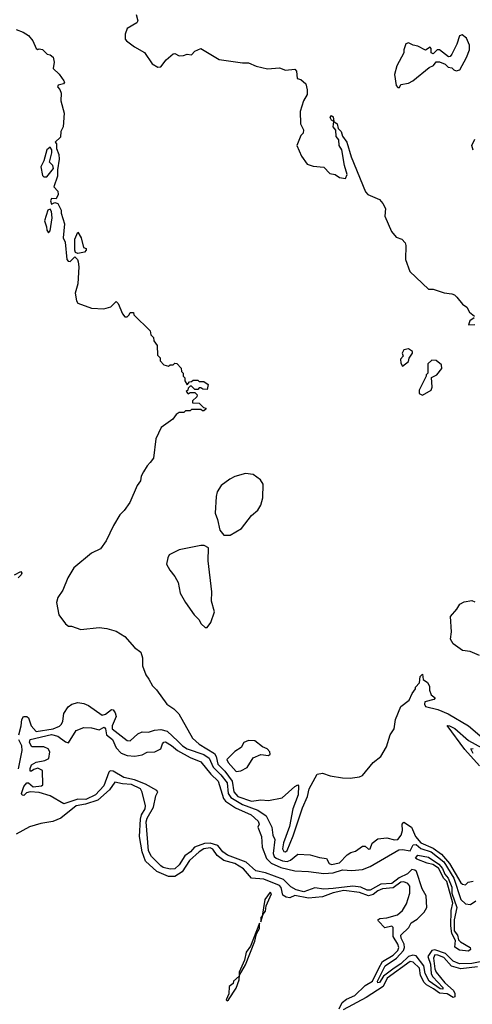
# Model space of a CAD drawing. Extents: x 2293878 to 2522763, y 823964 to 1006972.
# Tile 301 of 407: x 2411948 to 2414889, y 936995 to 943391. Entities that reach past the tile are written whole.
import ezdxf

# ---------------------------------------------------------------- set-up
doc = ezdxf.new("R2010")
doc.units = 0

msp = doc.modelspace()

# ---------------------------------------------------------------- linework, layer by layer
at = {"layer": '0CON20XD'}
for points in [[(2412705.4, 943425), (2412715.6, 943384.4), (2412708.8, 943371.2), (2412645, 943333.8), (2412632.5, 943297.5), (2412634, 943265), (2412641.2, 943255), (2412694.2, 943214.2), (2412758.8, 943178.8), (2412808, 943105), (2412845, 943083.8), (2412865, 943086), (2412900.3, 943129.7), (2412945, 943170), (2412955, 943172.5), (2412985, 943157.5), (2413011.7, 943158.3), (2413035, 943167.5), (2413065, 943162.5), (2413085, 943187.5), (2413125, 943203.8), (2413245, 943133.3), (2413395, 943110), (2413435, 943110), (2413485, 943090), (2413557, 943073), (2413635, 943077.5), (2413675, 943062.5), (2413735, 943070), (2413747, 943057), (2413750, 943010), (2413775, 943002.5), (2413807.5, 942975), (2413816.7, 942935), (2413816.7, 942905), (2413792.5, 942865), (2413770, 942795), (2413772.5, 942715), (2413792.5, 942675), (2413790, 942655), (2413775, 942640), (2413748.8, 942575), (2413778, 942505), (2413815, 942453.8), (2413855, 942438.8), (2413925, 942434), (2413962.7, 942392.7), (2413997.5, 942385), (2414025, 942366.2), (2414065, 942360), (2414075.4, 942385.4), (2414057.5, 942445), (2414040.9, 942545), (2414024, 942574), (2414020.7, 942610.7), (2414005, 942632), (2414002.7, 942672.7), (2413985.6, 942695), (2413990, 942730), (2413975, 942738), (2413966, 942755), (2413975, 942768.8), (2413985, 942760), (2413990, 942730), (2414011.2, 942715), (2414016.7, 942685), (2414036.2, 942665), (2414046.2, 942635), (2414073.8, 942595), (2414101.3, 942501.3), (2414195, 942272.5), (2414210, 942255), (2414285, 942222.5), (2414308.3, 942198.3), (2414323.8, 942165), (2414320, 942115), (2414363.8, 942015), (2414395, 941977.5), (2414430, 941965), (2414451.7, 941941.7), (2414456.7, 941925), (2414453.9, 941833.9), (2414483.3, 941755), (2414605, 941640), (2414635, 941640), (2414707, 941617), (2414755, 941611.2), (2414773.6, 941603.6), (2414788, 941588), (2414825, 941542.5), (2414853.9, 941523.9), (2414870.5, 941490.5), (2414902.5, 941465)], [(2411925, 943327.5), (2411971.2, 943311.2), (2412005, 943288.8), (2412033.8, 943255), (2412055, 943203.3), (2412065, 943197.5), (2412075, 943202.5), (2412095, 943197.5), (2412126.4, 943166.4), (2412145, 943162.5), (2412165, 943147.5), (2412172.5, 943115), (2412165.8, 943075), (2412205, 943037.8), (2412235.4, 942995), (2412238.5, 942985), (2412233.1, 942975), (2412197.5, 942965), (2412193.8, 942955), (2412208.3, 942938.3), (2412216.7, 942915), (2412214, 942865), (2412235.8, 942785), (2412230, 942695), (2412214.4, 942665), (2412211.9, 942628.1), (2412177.5, 942595), (2412185.9, 942585.9), (2412186, 942555), (2412202.9, 942515), (2412204.4, 942485.6), (2412192.5, 942415), (2412193.5, 942375), (2412170, 942305), (2412195, 942277.5), (2412197.5, 942255), (2412185, 942227.5), (2412155, 942230), (2412147.5, 942215), (2412153.9, 942193.9), (2412175, 942203.3), (2412195, 942197.5), (2412216.2, 942155), (2412216.7, 942135), (2412238, 942065), (2412230, 941975), (2412242.5, 941945), (2412253, 941833), (2412261.7, 941821.7), (2412275, 941820), (2412305, 941850), (2412323.6, 941833.6), (2412328.3, 941818.3), (2412332.5, 941785), (2412326, 941676), (2412308.6, 941615), (2412315.8, 941565.8), (2412325, 941550), (2412415, 941517.5), (2412495, 941512.5), (2412540, 941525), (2412575, 941560), (2412587, 941547), (2412615, 941480), (2412631.7, 941461.7), (2412645, 941460), (2412660, 941475), (2412665, 941490), (2412688.3, 941488.3), (2412690, 941475), (2412795, 941370), (2412800, 941345), (2412817, 941327), (2412820, 941305), (2412840, 941275), (2412843, 941213), (2412860, 941195), (2412860, 941175), (2412885, 941150), (2412915, 941140), (2412925, 941150), (2412945, 941150), (2412955, 941160), (2412968.3, 941158.3), (2412997, 941127), (2413000, 941105), (2413010, 941095), (2413010, 941075), (2413020, 941065), (2413020, 941045), (2413035, 941020), (2413051.7, 941038.3), (2413065, 941040), (2413075, 941050), (2413105, 941050), (2413115, 941040), (2413145, 941040), (2413171.7, 941021.7), (2413165, 940990), (2413138.3, 940991.7), (2413125, 941000), (2413115, 941000), (2413105, 940990), (2413085, 940990), (2413065, 941010), (2413055, 941010), (2413041.7, 940998.3), (2413040, 940985), (2413030, 940975), (2413041.7, 940961.7), (2413055, 940970), (2413085, 940970), (2413100, 940955), (2413098.3, 940941.7), (2413070, 940915), (2413071.7, 940901.7), (2413115, 940900), (2413141.7, 940871.7), (2413158.3, 940868.3), (2413158.3, 940861.7), (2413145, 940850), (2413135, 940850), (2413125, 940860), (2413065, 940860), (2413055, 940850), (2413025, 940850), (2413015, 940840), (2412985, 940840), (2412963.6, 940826.4), (2412943, 940797), (2412867, 940743), (2412832.5, 940667.5), (2412817.3, 940542.7), (2412796.1, 940513.9), (2412775, 940492.5), (2412752.5, 940455), (2412737.5, 940425), (2412733.3, 940395), (2412711.2, 940365), (2412662.5, 940255), (2412626.4, 940203.6), (2412597.5, 940175), (2412556.7, 940105), (2412510, 940005), (2412472.5, 939955), (2412413.3, 939925), (2412299.7, 939830.3), (2412260, 939765), (2412228, 939685), (2412195, 939637.5), (2412186, 939605), (2412202, 939525), (2412245, 939467.5), (2412265, 939452.5), (2412285, 939452.5), (2412345, 939430), (2412465, 939442), (2412514.1, 939435.9), (2412575, 939420), (2412631.2, 939385), (2412693.6, 939313.6), (2412735, 939282.5), (2412745.9, 939245.9), (2412746.7, 939195), (2412766.4, 939136.4), (2412787.7, 939107.7), (2412810, 939065), (2412837.5, 939037.5), (2412903.8, 938945), (2412948.8, 938915), (2412981.3, 938881.3), (2413070.9, 938725), (2413113.6, 938685), (2413213.4, 938623.4), (2413224.1, 938604.1), (2413234.9, 938554.9), (2413280.1, 938510.1), (2413328.5, 938445), (2413338.3, 938375), (2413365, 938345.1), (2413455, 938315.6), (2413515, 938323.2), (2413565, 938319.7), (2413652.7, 938337.3), (2413735, 938410), (2413755, 938420), (2413760, 938415), (2413758.2, 938355), (2413723.6, 938265), (2413700.9, 938150.9), (2413662.2, 938045), (2413655.4, 938005), (2413665, 937987.3), (2413675, 937985.5), (2413685, 937993.6), (2413725, 938089.2), (2413785, 938272.5), (2413817.5, 938345), (2413829.7, 938395), (2413880.5, 938489.5), (2413915, 938497.1), (2413965, 938479.5), (2414045, 938465.5), (2414095.6, 938464.4), (2414155, 938472.9), (2414175, 938482), (2414245, 938565.8), (2414294.6, 938605.4), (2414332.3, 938667.7), (2414354.7, 938745), (2414381.1, 938785), (2414390, 938845), (2414425, 938930), (2414479.3, 938970.7), (2414497.5, 939015), (2414520, 939045), (2414520, 939055), (2414546.7, 939083.3), (2414550, 939125), (2414565, 939140), (2414570, 939105), (2414597.5, 939085), (2414611.7, 939061.7), (2414610, 939035), (2414622.5, 939005), (2414647, 938987), (2414640, 938975), (2414580.7, 938959.3), (2414577.5, 938945), (2414585, 938930), (2414665, 938910), (2414733, 938883), (2414864, 938804), (2414999.6, 938689.6)], [(2414415, 942950), (2414425, 942970), (2414475, 942978.8), (2414502.5, 942995), (2414609.3, 943080.7), (2414636.4, 943093.6), (2414655, 943117.5), (2414675, 943117.5), (2414711.7, 943101.7), (2414733, 943083), (2414755, 943077.5), (2414770, 943065), (2414785, 943060), (2414807.5, 943065), (2414851.4, 943145), (2414870, 943195), (2414870.6, 943225), (2414852.3, 943272.3), (2414822.3, 943292.3), (2414805, 943286.7), (2414788, 943232), (2414755, 943167.5), (2414745, 943152.5), (2414735, 943150), (2414675, 943196.2), (2414660, 943195), (2414635, 943170), (2414622.5, 943175), (2414622.5, 943205), (2414615, 943212.5), (2414585, 943193.8), (2414535, 943220), (2414505, 943226.2), (2414475, 943241.2), (2414457.5, 943235), (2414443.3, 943195), (2414443.3, 943175), (2414398.3, 943091.7), (2414384.2, 943035), (2414393.6, 942963.6), (2414405, 942950), (2414415, 942950)], [(2414893.6, 942543.6), (2414885.3, 942575), (2414904.8, 942615.2)], [(2412125, 942370), (2412168, 942425), (2412163.8, 942445), (2412141.2, 942465), (2412156.1, 942526.1), (2412156.7, 942545), (2412145, 942562.5), (2412123.3, 942545), (2412103.8, 942475), (2412084.4, 942435.6), (2412095, 942380), (2412105, 942370), (2412125, 942370)], [(2412135, 942007.5), (2412145, 942020), (2412158.2, 942105), (2412154, 942145), (2412145, 942160), (2412131.2, 942155), (2412108.8, 942085), (2412122.5, 942045), (2412123, 942023), (2412135, 942007.5)], [(2412325, 941872.5), (2412310, 941880), (2412306.7, 941895), (2412306.7, 941965), (2412325, 942010), (2412347.5, 941975), (2412361.7, 941911.7), (2412380, 941905), (2412380, 941895), (2412368.3, 941881.7), (2412325, 941872.5)], [(2414900, 941455), (2414872.5, 941435), (2414865, 941410), (2414905, 941411.2)], [(2414435, 941140), (2414475, 941170), (2414478.3, 941191.7), (2414500, 941225), (2414500, 941235), (2414475, 941252.5), (2414445, 941247.5), (2414432.5, 941225), (2414440, 941205), (2414422.5, 941185), (2414425, 941160), (2414435, 941140)], [(2414565, 940952.9), (2414621.2, 940985), (2414628, 941005), (2414623, 941067), (2414657.5, 941085), (2414690, 941125), (2414688.3, 941148.3), (2414655, 941177.5), (2414625, 941180), (2414600, 941155), (2414600, 941095), (2414590, 941085), (2414590, 941075), (2414543.8, 940985), (2414543.9, 940963.9), (2414565, 940952.9)], [(2413275, 940042.5), (2413315, 940043.3), (2413388.8, 940085), (2413455, 940170), (2413495.5, 940204.5), (2413515, 940236.7), (2413528.6, 940285), (2413530.4, 940375), (2413511.8, 940401.8), (2413465, 940437.5), (2413415, 940444.2), (2413345, 940424.2), (2413312.5, 940407.5), (2413256.2, 940365), (2413230.8, 940325), (2413224, 940295), (2413218, 940185), (2413234, 940145), (2413247.5, 940075), (2413275, 940042.5)], [(2413165, 939442.5), (2413190, 939475), (2413213.8, 939545), (2413194, 939615), (2413195.6, 939674.4), (2413172, 939875), (2413175, 939960), (2413146.4, 939976.4), (2413125, 939976.7), (2412985, 939947.5), (2412920, 939915), (2412910, 939895), (2412902.5, 939855), (2412923.8, 939815), (2412956.7, 939775), (2412976.7, 939735), (2412990, 939665), (2413026.2, 939605), (2413082.5, 939525), (2413112.5, 939495), (2413127, 939467), (2413153, 939443), (2413165, 939442.5)], [(2411914.8, 939785), (2411955, 939807.3), (2411961, 939795), (2411958.3, 939785), (2411938.2, 939765)], [(2414935, 939260), (2414875, 939287.5), (2414825, 939293.3), (2414765, 939337.5), (2414747, 939367), (2414753.3, 939415), (2414747.5, 939515), (2414788.3, 939561.7), (2414807.5, 939595), (2414835, 939610), (2414885, 939617.5), (2414905, 939610)], [(2411941.9, 938745), (2411958, 938805), (2411960.6, 938845), (2411973.3, 938865), (2411995, 938865.8), (2412005, 938855.3), (2412022.3, 938805), (2412055, 938767.8), (2412165.6, 938784.4), (2412207.3, 938802.7), (2412219.2, 938815), (2412228.7, 938835), (2412234.4, 938885), (2412262.7, 938927.3), (2412287.3, 938945), (2412325, 938956.6), (2412365, 938949.1), (2412395.5, 938935.5), (2412483.3, 938873.3), (2412505, 938880.2), (2412545, 938909.8), (2412555, 938908.4), (2412568.2, 938888.2), (2412573.7, 938865), (2412548, 938805), (2412547.6, 938785), (2412645, 938708), (2412665, 938706.2), (2412715, 938753.3), (2412744.3, 938765.7), (2412785, 938764), (2412823.3, 938776.7), (2412865, 938780.8), (2412905, 938768.6), (2412975.7, 938705), (2413005.6, 938675), (2413035.7, 938655.7), (2413145, 938618.3), (2413179.1, 938595), (2413205.3, 938535), (2413255, 938486.1), (2413295.1, 938435), (2413301.8, 938365), (2413319.6, 938339.6), (2413395, 938292.6), (2413496, 938256), (2413549.4, 938219.4), (2413585.9, 938145), (2413593.3, 938093.3), (2413606.4, 938066.4), (2413594.3, 937975), (2413602.4, 937955), (2413614.8, 937945), (2413655, 937926.3), (2413685, 937923.6), (2413707.7, 937932.3), (2413755, 937969.5), (2413835.9, 937965.9), (2413895, 937948), (2413942.5, 937942.5), (2413959.2, 937909.2), (2413975, 937903.5), (2414025.5, 937915), (2414075, 937965.8), (2414098.9, 937981.1), (2414130, 937990), (2414175, 938023.1), (2414192.1, 938022.1), (2414215, 938002.9), (2414225, 938004.2), (2414238.8, 938041.2), (2414275, 938069.1), (2414333.3, 938076.7), (2414383.6, 938063.6), (2414405.6, 938065), (2414426.6, 938093.4), (2414436, 938125), (2414434.1, 938165), (2414445, 938177.5), (2414493.1, 938145), (2414519.8, 938085), (2414555, 938045.1), (2414635, 938010.6), (2414689.8, 937969.8), (2414740.3, 937910.3), (2414815, 937785.4), (2414825, 937775.4), (2414845, 937770.4), (2414862.2, 937787.8), (2414895, 937796.2)], [(2414935.6, 938545), (2414840.6, 938650.6), (2414725, 938807.3), (2414741.4, 938805), (2414775, 938786.2), (2414865, 938708.3), (2414951, 938661)], [(2415025, 937288.3), (2414885, 937260.5), (2414805, 937258.2), (2414765.5, 937275), (2414715, 937324.8), (2414645, 937348.9), (2414625, 937344.9), (2414600.5, 937305), (2414617.3, 937255), (2414622.7, 937192.7), (2414633.4, 937173.4), (2414698.2, 937105), (2414697.1, 937092.9), (2414680.4, 937095), (2414609, 937145), (2414582.4, 937195), (2414573.1, 937245), (2414525, 937309.2), (2414503.4, 937313.4), (2414473.3, 937306.6), (2414425, 937258.6), (2414380.5, 937229.5), (2414311.2, 937178.8), (2414285, 937137.7), (2414274.3, 937134.3), (2414273.4, 937145), (2414323.5, 937245), (2414395.6, 937294.4), (2414442.3, 937345), (2414448.7, 937365), (2414447, 937387), (2414426.2, 937425), (2414425.2, 937445), (2414476.3, 937493.7), (2414492.1, 937525), (2414530.9, 937549.1), (2414576, 937594), (2414592.6, 937625), (2414589.6, 937699.6), (2414563.5, 937745), (2414527.3, 937857.3), (2414515, 937867.7), (2414495, 937870.3), (2414467.1, 937842.9), (2414413.2, 937816.8), (2414365, 937780), (2414295, 937776.6), (2414225, 937736.8), (2414205, 937737.7), (2414165, 937755.6), (2414112.5, 937762.5), (2413985, 937746.9), (2413925, 937743.8), (2413865, 937751.1), (2413795, 937724.9), (2413745, 937737.8), (2413709.4, 937759.4), (2413661.7, 937805), (2413545, 937849.8), (2413483.1, 937863.1), (2413419.2, 937919.2), (2413299, 937965), (2413268.3, 937985), (2413235.9, 938025.9), (2413185, 938041.4), (2413149.2, 938040.8), (2413084.4, 938015.6), (2413057.3, 937985), (2413021.1, 937958.9), (2412985, 937900.5), (2412955, 937875.6), (2412925, 937873), (2412880.9, 937885), (2412863.9, 937895), (2412805, 937955.9), (2412785, 937991.8), (2412768.9, 938181.1), (2412775, 938205.2), (2412816.4, 938275), (2412831.5, 938348.5), (2412844.5, 938375), (2412839.5, 938385), (2412766.2, 938426.2), (2412692.9, 938452.9), (2412625, 938468.9), (2412555, 938509.9), (2412535, 938511.9), (2412526, 938504), (2412493.7, 938415), (2412441, 938355), (2412378.2, 938325), (2412325, 938326.8), (2412235, 938298.4), (2412145, 938349.2), (2412075, 938372.1), (2412015, 938376.2), (2411991.4, 938368.6), (2411975, 938351.2), (2411962.9, 938352.9), (2411959.2, 938365), (2411975, 938409.6), (2411995, 938434.7), (2412005, 938433.8), (2412035, 938408.8), (2412090, 938415), (2412098.9, 938421.1), (2412095.7, 938515), (2412065, 938530), (2412038.7, 938521.3), (2412025, 938508.8), (2412015, 938510), (2412015, 938527.5), (2412025, 938550), (2412055, 938569.2), (2412111.7, 938578.3), (2412137.7, 938592.3), (2412142.7, 938635), (2412132.3, 938655), (2412105, 938668.7), (2412027, 938667), (2412012.1, 938695), (2412016.5, 938715), (2412155, 938747.6), (2412195, 938736.8), (2412245, 938699.7), (2412265, 938694.8), (2412315, 938772.9), (2412365, 938793.8), (2412415, 938792.1), (2412465, 938779.3), (2412496, 938796), (2412505.5, 938785.5), (2412511.8, 938745), (2412550.1, 938715), (2412575, 938661.7), (2412607.4, 938627.4), (2412645, 938610.5), (2412695, 938606.3), (2412743.4, 938616.6), (2412775, 938633.8), (2412825, 938634.4), (2412864.3, 938655.7), (2412875, 938687.7), (2412885, 938698.8), (2412895, 938699.3), (2412935, 938676.9), (2412973.8, 938643.8), (2413055, 938598.9), (2413125, 938571.1), (2413189.8, 938489.8), (2413237.9, 938445), (2413273, 938333), (2413284.7, 938314.7), (2413350.8, 938270.8), (2413452.4, 938225), (2413497.1, 938185), (2413504.5, 938165.5), (2413495.7, 938145), (2413519.2, 938085), (2413522.7, 938015), (2413552.1, 937942), (2413582.5, 937912.5), (2413645, 937883), (2413735, 937861.8), (2413825, 937857.6), (2413925, 937844.2), (2413985, 937848.6), (2414045, 937867.8), (2414105, 937863.6), (2414175, 937871.4), (2414225, 937891.3), (2414412.3, 937997.7), (2414435, 938000.5), (2414485, 937992.4), (2414505, 938031.2), (2414525, 938032.4), (2414555, 938007.6), (2414621.4, 937985), (2414705, 937920.8), (2414768.2, 937815), (2414813.5, 937675), (2414845, 937648.5), (2414876.8, 937643.2), (2414912.3, 937667.7)], [(2411939.5, 938525), (2411964.4, 938645), (2411962.1, 938675), (2411942.9, 938712.9)], [(2413355, 938508), (2413385, 938511.2), (2413425, 938533.3), (2413464.3, 938595.7), (2413515, 938617.5), (2413565, 938611.4), (2413575, 938620), (2413574.2, 938635), (2413555, 938654), (2413525, 938668.8), (2413475.8, 938705.8), (2413435, 938709.2), (2413405, 938696.2), (2413386.4, 938663.6), (2413345, 938637.5), (2413293.8, 938585), (2413301.5, 938565), (2413355, 938508)], [(2414894.4, 938625), (2414879.7, 938655), (2414893.5, 938656.5)], [(2412743.2, 938373.2), (2412733.2, 938395), (2412675, 938422.3), (2412615, 938426.9), (2412565, 938439), (2412532.2, 938387.8), (2412455, 938320.7), (2412375, 938294.4), (2412315, 938285.6), (2412215, 938203.9), (2412163, 938183), (2412085, 938169), (2412012.3, 938147.7), (2411925, 938101.2)], [(2414022.9, 936965), (2414042.8, 937007.2), (2414071.8, 937028.2), (2414125, 937052.7), (2414193, 937117), (2414240.3, 937145), (2414280.5, 937229.5), (2414305.9, 937274.1), (2414375, 937314.3), (2414405.3, 937345), (2414411.3, 937365), (2414405.7, 937385), (2414374.3, 937435), (2414375, 937494), (2414365, 937502.5), (2414321.1, 937491.1), (2414278.9, 937535), (2414275.7, 937545), (2414287.8, 937552.2), (2414332.5, 937557.5), (2414403.5, 937576.5), (2414436.4, 937603.6), (2414461, 937649), (2414482.6, 937717.4), (2414482.8, 937762.8), (2414469.3, 937779.3), (2414445, 937790.3), (2414425, 937788.5), (2414375, 937752.7), (2414305, 937745.5), (2414275, 937732.5), (2414245, 937708.9), (2414215, 937699.8), (2414155, 937720.6), (2414055, 937734.7), (2413985, 937720.2), (2413915, 937692.8), (2413825, 937685.5), (2413735, 937703.1), (2413702.7, 937687.3), (2413680.3, 937690.3), (2413658.7, 937705), (2413646.6, 937755), (2413635, 937767.7), (2413535, 937807.8), (2413455, 937815.7), (2413401.2, 937875), (2413345, 937909.3), (2413275, 937929), (2413231.9, 937961.9), (2413203.5, 938003.5), (2413185, 938010.9), (2413144.9, 938005.1), (2413114.1, 937985.9), (2413050.4, 937929.6), (2413003.5, 937856.5), (2412955, 937824.5), (2412915, 937825.9), (2412838.7, 937858.7), (2412766, 937926), (2412742.7, 937985), (2412726.7, 938085), (2412732.9, 938197.1), (2412739, 938225), (2412762.7, 938265), (2412766.3, 938285), (2412743.2, 938373.2)], [(2414865, 937341.1), (2414805.9, 937345.9), (2414776.1, 937366.1), (2414780.4, 937410.4), (2414755.6, 937455), (2414750, 937505), (2414752.5, 937605), (2414762.4, 937652.4), (2414724, 937794), (2414705, 937812.9), (2414669.1, 937879.1), (2414633.5, 937903.5), (2414595, 937911.2), (2414527.8, 937937.8), (2414520.8, 937945), (2414535, 937964.3), (2414605, 937950), (2414670.9, 937905), (2414695, 937877.7), (2414709.6, 937839.6), (2414731.1, 937815), (2414755, 937755.5), (2414757, 937717), (2414788.9, 937625), (2414771.5, 937545), (2414771.5, 937471.5), (2414793.1, 937445), (2414799.2, 937415), (2414811.2, 937401.2), (2414875.6, 937365), (2414878, 937352), (2414865, 937341.1)], [(2413515, 937530), (2413530, 937580), (2413545, 937601.2), (2413550, 937635), (2413585, 937713.8), (2413575, 937724), (2413540, 937675), (2413522.5, 937567.5), (2413515, 937560), (2413515, 937530)], [(2413295, 937017.5), (2413305, 937023.8), (2413355, 937100), (2413373.8, 937155), (2413376.4, 937183.6), (2413415, 937251.2), (2413475.5, 937405), (2413486.9, 937453.1), (2413505, 937487.5), (2413505, 937522.5), (2413447.7, 937372.3), (2413418.8, 937335), (2413408, 937282), (2413374.3, 937205), (2413373, 937177), (2413337.5, 937145), (2413335, 937130), (2413310, 937110), (2413307.7, 937062.3), (2413290, 937025), (2413295, 937017.5)], [(2414922.1, 937237.9), (2414815, 937225.9), (2414753.7, 937243.7), (2414705, 937299.5), (2414665, 937315.5), (2414645, 937316.7), (2414637.1, 937295), (2414644.7, 937225), (2414653.9, 937203.9), (2414710.5, 937135), (2414765.8, 937085.8), (2414775.4, 937065), (2414775, 937043.5), (2414765, 937040.4), (2414725, 937063.9), (2414675, 937067.2), (2414636.7, 937096.7), (2414590.8, 937120.8), (2414576.5, 937136.5), (2414552.9, 937182.9), (2414545, 937229.5), (2414505, 937269.1), (2414485, 937274.2), (2414336.1, 937165), (2414309.8, 937110.2), (2414199.7, 937040.3), (2414050.5, 936959.5)]]:
    msp.add_lwpolyline(points, dxfattribs=at)

doc.saveas('drawing.dxf')
